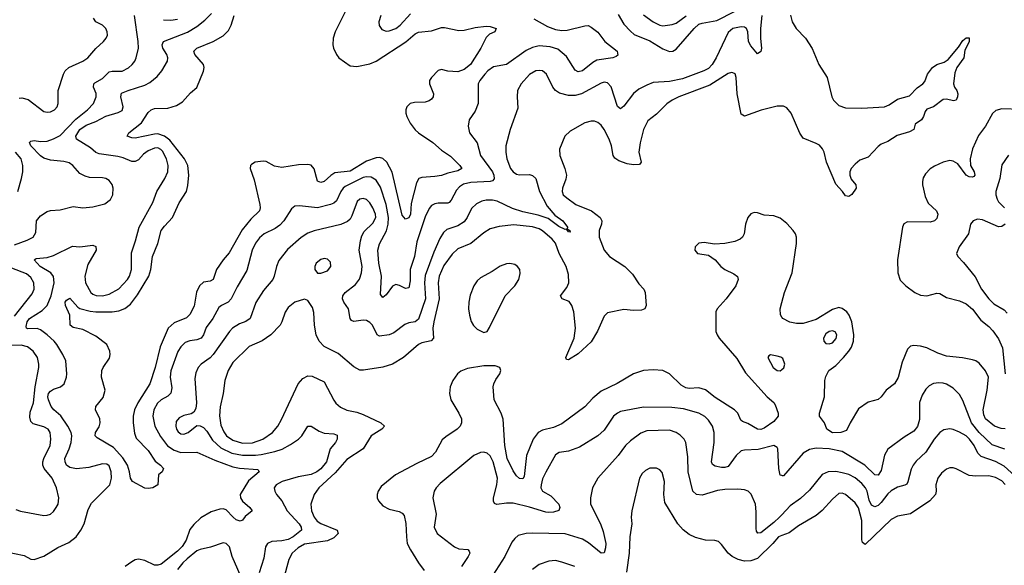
# Model space of a CAD drawing. Header units: inches. Extents: x 1649636 to 1815363, y 506543 to 641975.
# Tile 372 of 656: x 1715322 to 1721365, y 621615 to 624964. Entities that reach past the tile are written whole.
import ezdxf

# ---------------------------------------------------------------- set-up
doc = ezdxf.new("R2010")
doc.units = ezdxf.units.IN
doc.header["$MEASUREMENT"] = 0
doc.layers.add('B7612', color=7, linetype='Continuous')
doc.layers.add('B7622', color=7, linetype='Continuous')

msp = doc.modelspace()

# ---------------------------------------------------------------- linework, layer by layer
at = {"layer": 'B7612', "color": 5}
for points, elevation in [([(1717335.7, 625044.3), (1717258.6, 624890), (1717245.2, 624850), (1717242.9, 624810), (1717248.2, 624790), (1717265.8, 624750), (1717280.9, 624730), (1717350, 624680.7), (1717390, 624677.5), (1717470, 624693.7), (1717510, 624710.1), (1717690.8, 624829.2), (1717750, 624877.6), (1717770, 624887.9), (1717850, 624895.9), (1717910, 624915.2), (1717930, 624916.9), (1718017.8, 624897.8), (1718050, 624900.2), (1718116.7, 624916.7), (1718183.9, 624923.9), (1718210, 624921.3), (1718246, 624910), (1718238, 624890), (1718204.8, 624875.2), (1718185.1, 624854.9), (1718152.1, 624790), (1718089.1, 624690), (1718050, 624658.8), (1718010, 624644.7), (1717950, 624648), (1717910, 624657.6), (1717890, 624652), (1717848.4, 624610), (1717837.6, 624590), (1717837.6, 624570), (1717862, 624510), (1717859.5, 624490), (1717850, 624477), (1717834.1, 624465.9), (1717810, 624457.7), (1717744.1, 624455.9), (1717719.1, 624450), (1717698.7, 624430), (1717691.8, 624410), (1717691.7, 624390), (1717698.5, 624370), (1717718.5, 624330), (1717750, 624287.2), (1717769.4, 624269.4), (1717857.7, 624210), (1717910, 624163.9), (1717966, 624126), (1718023.6, 624070), (1718036.1, 624050), (1718010, 624036), (1717950, 624023.1), (1717910, 624008.4), (1717870, 624001), (1717790, 623996.3), (1717771.6, 623988.4), (1717757.5, 623962.5), (1717724.2, 623835.8), (1717719.5, 623770), (1717710, 623747.8), (1717690, 623739.7), (1717670, 623763.7), (1717608, 624028), (1717574.7, 624090), (1717550, 624113), (1717530, 624118.4), (1717510, 624116.3), (1717450, 624095.3), (1717350, 624035.3), (1717256.7, 624023.3), (1717231.8, 624008.2), (1717190, 623970.8), (1717170, 623964.8), (1717150, 623973.3), (1717129.3, 624049.3), (1717110, 624070.5), (1717090, 624074.5), (1717032.3, 624072.3), (1716930, 624057), (1716886.1, 624066.1), (1716833.8, 624093.8), (1716816.3, 624096.3), (1716767.7, 624090), (1716743.8, 624076.2), (1716738, 624070), (1716735.6, 624050), (1716760.2, 623980.2), (1716796.3, 623830), (1716798.5, 623810), (1716792.9, 623790), (1716740.3, 623739.7), (1716686.6, 623673.4), (1716607.1, 623532.9), (1716570, 623489.8), (1716530.1, 623429.9), (1716510, 623369.7), (1716490, 623358.6), (1716450, 623352.5), (1716424.8, 623330), (1716407.5, 623292.5), (1716393.2, 623206.8), (1716365.4, 623154.6), (1716345.7, 623134.3), (1716270, 623104.4), (1716233.1, 623070), (1716183.9, 622956.1), (1716153.3, 622830), (1716119.8, 622730), (1716047.2, 622612.8), (1716026.3, 622570), (1716018.9, 622530), (1716019.2, 622490), (1716025.8, 622425.8), (1716036, 622396), (1716110, 622320.2), (1716153.9, 622253.9), (1716186.4, 622230), (1716203.8, 622210), (1716196.3, 622190), (1716173.4, 622170), (1716170.3, 622110), (1716138.8, 622090), (1716110, 622086.2), (1716090, 622088.9), (1716014.7, 622130), (1716001.4, 622150), (1715996.5, 622190), (1715984.3, 622230), (1715955.3, 622275.3), (1715897.6, 622337.6), (1715798, 622398), (1715786, 622410), (1715787.1, 622430), (1715810, 622464.4), (1715816.5, 622490), (1715813.8, 622513.8), (1715786.6, 622570), (1715789.7, 622590), (1715834.8, 622645.2), (1715846.2, 622690), (1715824.4, 622770), (1715826, 622810), (1715833.3, 622830), (1715873.9, 622886.1), (1715877.7, 622910), (1715874, 622930), (1715855.8, 622970), (1715790, 623022.4), (1715710, 623061.7), (1715650, 623075.6), (1715632, 623090), (1715629.8, 623150), (1715603.5, 623210), (1715601.6, 623230), (1715610, 623242), (1715630, 623254.4), (1715679.2, 623199.2), (1715691.3, 623191.3), (1715754.3, 623174.3), (1715790, 623171), (1715889.4, 623170.6), (1715930, 623176.2), (1715968.1, 623191.9), (1716001.3, 623218.7), (1716045, 623275), (1716113.7, 623390), (1716126.7, 623430), (1716136.7, 623510), (1716169.9, 623590), (1716190.9, 623670), (1716210, 623697.6), (1716260.5, 623750), (1716300.1, 623839.9), (1716345, 623910), (1716354.1, 623945.9), (1716360.4, 624010), (1716353.6, 624070), (1716333.8, 624110), (1716243.9, 624223.9), (1716210, 624249.5), (1716170, 624262.6), (1716150, 624262.3), (1716030, 624237.3), (1716010, 624238.7), (1715982, 624250), (1715991.5, 624270), (1716069.2, 624330.8), (1716110, 624394.3), (1716128.2, 624411.8), (1716150, 624419), (1716230, 624420.2), (1716283.5, 624436.5), (1716320.3, 624459.7), (1716370, 624515.8), (1716410, 624548.2), (1716450, 624647.3), (1716453.5, 624670), (1716449.8, 624690), (1716396.1, 624750), (1716390.9, 624770), (1716409.7, 624790), (1716509.6, 624830), (1716570, 624864.7), (1716602.7, 624897.3), (1716620.7, 624930), (1716638.1, 624990)], 620), ([(1718995.6, 624995.6), (1719030, 624935.9), (1719070, 624892.8), (1719094, 624874), (1719190, 624834.6), (1719270, 624785.2), (1719310, 624768.6), (1719330, 624771), (1719350, 624782.2), (1719460.9, 624910), (1719490, 624935.7), (1719510, 624943.4), (1719600.8, 624959.2), (1719812.7, 625067.3)], 660), ([(1715230, 621699.1), (1715350, 621674.6), (1715390, 621652.2), (1715410, 621650.3), (1715470, 621672.4), (1715555.5, 621724.5), (1715624.1, 621755.9), (1715668.3, 621790), (1715697.8, 621830), (1715717.3, 621870), (1715741.9, 621958.1), (1715763.2, 621996.8), (1715874.6, 622110), (1715885.7, 622150), (1715884.2, 622190), (1715870, 622226.6), (1715855.8, 622235.8), (1715830, 622238.1), (1715745.2, 622214.8), (1715670, 622208), (1715630, 622215.9), (1715609.9, 622229.9), (1715599.9, 622250), (1715599.2, 622270), (1715625.6, 622330), (1715637.4, 622370), (1715641.3, 622410), (1715637.8, 622430), (1715617.7, 622470), (1715573.5, 622533.5), (1715530.8, 622570), (1715514.6, 622590), (1715497.9, 622630), (1715494.5, 622650), (1715498.8, 622670), (1715510, 622684.4), (1715530, 622696.8), (1715571.8, 622710), (1715595.1, 622730), (1715609.8, 622770), (1715611.7, 622790), (1715604.2, 622870), (1715585.8, 622910), (1715549.1, 622970), (1715534.1, 622990), (1715490.6, 623030), (1715450, 623060.4), (1715430, 623069.4), (1715370, 623067.2), (1715364.4, 623070), (1715361.4, 623081.4), (1715367.4, 623110), (1715382.5, 623130), (1715460.2, 623179.8), (1715489.6, 623210.4), (1715514.1, 623270), (1715533.1, 623350), (1715528.4, 623388.4), (1715513.2, 623410), (1715446.5, 623450), (1715409.6, 623490), (1715422.5, 623497.5), (1715490, 623504.8), (1715530, 623517.6), (1715646.3, 623573.7), (1715690, 623570.2), (1715770, 623580.5), (1715790, 623571), (1715790.4, 623550), (1715739.3, 623460.7), (1715721.2, 623390), (1715725.1, 623350), (1715758.5, 623290), (1715770, 623279.1), (1715791, 623271), (1715830, 623270.2), (1715870, 623279.4), (1715930, 623313.2), (1715982.8, 623370), (1715995.2, 623390), (1716008.6, 623430), (1716007.5, 623532.5), (1716033.1, 623606.9), (1716054.8, 623690), (1716138.3, 623841.7), (1716164.1, 623910), (1716213.6, 623990), (1716230.5, 624029.5), (1716233.2, 624070), (1716222.1, 624110), (1716197.4, 624157.4), (1716188.2, 624168.2), (1716170, 624176.6), (1716150, 624176), (1716110, 624159.9), (1716082, 624138), (1716050, 624103.8), (1716030, 624092.8), (1716010, 624092.8), (1715956.7, 624116.7), (1715925, 624125), (1715810, 624141.2), (1715790, 624149), (1715757.2, 624177.2), (1715669.9, 624229.9), (1715666.1, 624250), (1715690.5, 624290), (1715730, 624317.7), (1715790, 624339), (1715850, 624371.8), (1715925.8, 624394.2), (1715950, 624407.2), (1715956.1, 624430), (1715942, 624490), (1715947.3, 624512.7), (1715987, 624530), (1716090, 624563.2), (1716121.4, 624578.6), (1716165, 624615), (1716193.6, 624650), (1716228.5, 624710), (1716230.8, 624729.2), (1716224.6, 624750), (1716201.1, 624790), (1716196.5, 624810), (1716203.9, 624830), (1716352.6, 624887.4), (1716410, 624921.9), (1716458.6, 624961.4), (1716498.3, 625001.7)], 640), ([(1715290, 623583), (1715367.8, 623610), (1715403.6, 623630), (1715421.7, 623658.3), (1715425.7, 623730), (1715450, 623760.3), (1715490, 623787.8), (1715510, 623793.6), (1715570, 623797.2), (1715650, 623817.2), (1715710.2, 623810.2), (1715770, 623815.9), (1715845.3, 623834.7), (1715878.9, 623861.1), (1715892.8, 623890), (1715895.1, 623930), (1715890, 623952), (1715870, 623977.4), (1715850, 623989.7), (1715830, 623994.2), (1715750, 623996.2), (1715723.1, 624003.1), (1715690, 624019.7), (1715648.2, 624068.2), (1715624.8, 624084.8), (1715593.1, 624093.1), (1715510, 624102.9), (1715470, 624114.6), (1715449, 624129), (1715389.8, 624190), (1715382.3, 624210), (1715390, 624218.9), (1715410, 624223.2), (1715450, 624217.2), (1715490, 624219.4), (1715530, 624232.3), (1715570, 624254.2), (1715666.8, 624353.2), (1715738.6, 624410), (1715775, 624450), (1715791.3, 624490), (1715791.1, 624511.1), (1715775.3, 624550), (1715777.3, 624570), (1715783.6, 624576.4), (1715830, 624603.5), (1715870, 624643.2), (1715890, 624647.6), (1715950, 624647.8), (1715990, 624668), (1716012.8, 624690), (1716028.7, 624710), (1716037.4, 624730), (1716050.7, 624790), (1716049.8, 624830), (1716025.6, 624990)], 660), ([(1715318.2, 624481.8), (1715335.1, 624484.9), (1715373.5, 624473.5), (1715470, 624401.3), (1715490, 624396.4), (1715510, 624398.4), (1715536, 624410), (1715551.8, 624430), (1715557.6, 624450), (1715556.9, 624530), (1715589.8, 624630), (1715600.4, 624650), (1715623.6, 624670), (1715709.5, 624710), (1715740.5, 624730), (1715790, 624787.4), (1715836.9, 624830), (1715853, 624850), (1715860.5, 624870), (1715858.9, 624890), (1715850.8, 624910.8), (1715830, 624929.6), (1715790, 624951.8), (1715774.2, 624974.2)], 680), ([(1719877.5, 624990), (1719868.8, 624910), (1719868.2, 624848.2), (1719874.8, 624790), (1719870.8, 624769.2), (1719850, 624755.3), (1719810, 624802.7), (1719795.6, 624830), (1719791.5, 624890), (1719782.9, 624910), (1719770, 624918.3), (1719750, 624919.8), (1719699.3, 624910), (1719670, 624884.7), (1719597, 624730), (1719572.7, 624690), (1719550, 624665.2), (1719521.7, 624650), (1719390, 624601.8), (1719310, 624584.8), (1719210, 624577.8), (1719170, 624563.1), (1719122.3, 624537.7), (1719088.4, 624511.6), (1719030, 624433), (1719010, 624416.2), (1718990, 624432.3), (1718951.1, 624551.1), (1718930, 624577.2), (1718910, 624579.8), (1718890, 624573.8), (1718770, 624509.8), (1718730, 624498.9), (1718690, 624498.8), (1718633.9, 624513.9), (1718609.8, 624529.8), (1718594.7, 624550), (1718555.1, 624630), (1718530, 624649.6), (1718510, 624653), (1718490, 624649.6), (1718450, 624627.6), (1718398.7, 624570), (1718378, 624530), (1718374.6, 624490), (1718378.5, 624421.4), (1718331.4, 624290), (1718305.4, 624190), (1718304.7, 624150), (1718311, 624110), (1718334, 624050), (1718350, 624030.2), (1718370, 624016.3), (1718390, 624011.7), (1718450, 624014.5), (1718470, 624008.1), (1718490, 623990.3), (1718512.5, 623910), (1718560, 623820), (1718605.3, 623765.3), (1718655.2, 623730), (1718683, 623690), (1718681.4, 623681.4), (1718698.8, 623670), (1718699.8, 623660.2), (1718690, 623661.2), (1718678.6, 623678.6), (1718670, 623677), (1718630, 623694.8), (1718564.3, 623744.3), (1718504.9, 623764.9), (1718410, 623785.6), (1718345.8, 623805.9), (1718253, 623850), (1718224.4, 623855.6), (1718184.4, 623855.6), (1718158.4, 623850), (1718125.7, 623834.3), (1718094.5, 623805.5), (1718067.8, 623750), (1718050, 623724.1), (1718010, 623699.5), (1717943.8, 623676.2), (1717922.9, 623657.1), (1717899.4, 623620.6), (1717862.8, 623537.2), (1717810, 623394.7), (1717806.1, 623350), (1717812.7, 623250), (1717770, 623126.6), (1717750, 623110.6), (1717710, 623103.1), (1717686.3, 623093.7), (1717617.7, 623042.3), (1717590, 623028.9), (1717530, 623022.4), (1717515.6, 623030), (1717487.1, 623090), (1717470, 623106.3), (1717450, 623117), (1717430, 623119.8), (1717372.3, 623112.2), (1717358.8, 623118.8), (1717349.8, 623130), (1717340.4, 623190), (1717311.1, 623230), (1717302, 623250), (1717304.2, 623270), (1717319.1, 623290), (1717382.1, 623337.9), (1717408.2, 623371.8), (1717419.9, 623410), (1717424.7, 623450), (1717404.6, 623550), (1717412.8, 623607.2), (1717422.2, 623637.8), (1717436.9, 623663.1), (1717490, 623714.9), (1717507, 623750), (1717505.5, 623770), (1717490, 623808.6), (1717470, 623840.3), (1717450, 623861.2), (1717430, 623867.3), (1717410, 623862.3), (1717392.4, 623847.6), (1717360.3, 623759.7), (1717350, 623740.5), (1717334.2, 623725.8), (1717292.7, 623707.3), (1717130, 623667.6), (1717090, 623653), (1717050, 623627.1), (1716966, 623553.9), (1716912.9, 623487.1), (1716897.2, 623450), (1716884.2, 623390), (1716875.5, 623370), (1716819, 623301), (1716771.8, 623228.2), (1716735.5, 623130), (1716710, 623111.6), (1716670, 623098.2), (1716628.7, 623071.3), (1716609.4, 623050), (1716510, 622908.8), (1716490, 622888), (1716436.5, 622850), (1716418, 622830), (1716402.7, 622797.3), (1716397.4, 622762.6), (1716407.6, 622612.4), (1716402, 622578), (1716390, 622556.2), (1716374.8, 622545.2), (1716330, 622534.8), (1716300.2, 622519.8), (1716282.9, 622497.1), (1716279.1, 622470), (1716283.6, 622450), (1716294.2, 622434.2), (1716310, 622422.6), (1716330, 622420.8), (1716354.8, 622430), (1716410, 622472.4), (1716430, 622472), (1716450, 622461.5), (1716470, 622438.5), (1716504.2, 622384.2), (1716556.3, 622336.3), (1716623.7, 622303.7), (1716690, 622291.2), (1716768.9, 622291.1), (1716804.4, 622295.6), (1716887, 622313), (1716931.8, 622328.2), (1716983.8, 622356.2), (1717032, 622390), (1717052.8, 622410), (1717090, 622468.5), (1717110, 622468.9), (1717159.4, 622439.4), (1717190, 622427.2), (1717250, 622422.4), (1717270, 622414), (1717270.3, 622390), (1717259.5, 622370), (1717226.5, 622330), (1717203.9, 622250), (1717170, 622208.2), (1717146.4, 622190), (1717110, 622173.5), (1717030, 622158.4), (1716933, 622130), (1716895.8, 622110), (1716884.6, 622090), (1716887, 622070), (1716898.9, 622050), (1716930.8, 622010.7), (1716963.2, 621950), (1717036.6, 621870), (1717049.2, 621850), (1717051.3, 621830), (1717000.6, 621790), (1716970, 621774), (1716930, 621764.6), (1716870, 621762.2), (1716843.1, 621750), (1716831, 621729), (1716820.5, 621659.5), (1716790.7, 621569.3)], 660), ([(1717537.6, 624990), (1717527, 624950), (1717528.9, 624928.9), (1717544.9, 624904.9), (1717570, 624894), (1717590, 624894.9), (1717630, 624910.3), (1717657.4, 624930), (1717719.8, 625000.2)], 640), ([(1719150, 624992.9), (1719210.2, 624950), (1719250, 624930.7), (1719270, 624927.1), (1719325.7, 624934.3), (1719350, 624943.2), (1719412.1, 624987.9)], 680), ([(1718476.3, 624970), (1718561.8, 624921.8), (1718610, 624904.5), (1718650, 624897.5), (1718681.2, 624898.8), (1718790, 624926.7), (1718810, 624927.7), (1718830, 624919.1), (1718870, 624888), (1718914, 624830), (1718988, 624770), (1718993.1, 624746.9), (1718982.4, 624737.6), (1718962, 624730), (1718864.7, 624715.3), (1718838.9, 624701.1), (1718776.9, 624650), (1718750, 624644.5), (1718730, 624654.5), (1718677.3, 624737.3), (1718624.1, 624784.1), (1718577.4, 624797.4), (1718510, 624803.6), (1718470, 624792.7), (1718430, 624774.6), (1718310, 624689.3), (1718230, 624673.8), (1718195.2, 624650), (1718175.9, 624630), (1718145.2, 624590), (1718136.5, 624570), (1718134.9, 624450), (1718116.4, 624403.6), (1718081.3, 624350), (1718074, 624310), (1718083.1, 624270), (1718128.6, 624208.6), (1718149.4, 624130), (1718223.2, 624030), (1718230.9, 624010), (1718233, 623987), (1718224.6, 623975.4), (1718209.2, 623970.8), (1718090, 623965.5), (1718045.1, 623954.9), (1718021.1, 623938.9), (1718001.7, 623918.3), (1717970, 623855.8), (1717957.4, 623842.6), (1717950, 623837.4), (1717890, 623838.5), (1717870, 623834.6), (1717850, 623823.9), (1717834.2, 623805.8), (1717810, 623753.3), (1717760.2, 623599.8), (1717745.3, 623510), (1717718.9, 623430), (1717717.7, 623362.3), (1717710, 623318), (1717690, 623314), (1717653.4, 623333.4), (1717630, 623338), (1717610, 623328.7), (1717570, 623275.1), (1717550, 623258.4), (1717537.1, 623277.1), (1717543, 623390), (1717525.9, 623470), (1717519.9, 623550), (1717530, 623589.1), (1717572.2, 623667.8), (1717582.5, 623710), (1717585.2, 623750), (1717570.5, 623830.5), (1717535.6, 623935.6), (1717510, 623979), (1717478.2, 623998.2), (1717450, 624000.4), (1717430, 623995.3), (1717319.5, 623940.5), (1717306.2, 623930), (1717293, 623910), (1717266.9, 623853.1), (1717250, 623838.8), (1717230, 623830.5), (1717150, 623809.8), (1717038.3, 623821.7), (1717010, 623819.7), (1716990, 623802.4), (1716942.9, 623730), (1716917.8, 623702.2), (1716890, 623681.5), (1716822.6, 623650), (1716793.9, 623626.1), (1716770, 623592.6), (1716747.8, 623550), (1716716, 623424), (1716656.5, 623323.5), (1716619.7, 623250), (1716600.3, 623230), (1716559.5, 623210), (1716543.1, 623196.9), (1716506.8, 623130), (1716466.1, 623073.9), (1716450.1, 623029.9), (1716435.6, 623010), (1716410, 622998.4), (1716366.3, 622993.7), (1716337, 622983), (1716310, 622956.4), (1716291.7, 622928.3), (1716248.8, 622808.8), (1716245.6, 622770), (1716256.2, 622703.8), (1716250, 622672), (1716230, 622652.8), (1716190, 622630.7), (1716167.7, 622610), (1716145.9, 622570), (1716139.4, 622530), (1716152.2, 622470), (1716185.8, 622405.8), (1716229.3, 622349.3), (1716270, 622321.9), (1716311.7, 622308.3), (1716410, 622309.5), (1716520.2, 622260.2), (1716630, 622219.6), (1716670, 622211.9), (1716783.4, 622203.4), (1716791.4, 622190), (1716725.3, 622134.7), (1716674, 622050), (1716676.3, 622030), (1716689.6, 622009.6), (1716734.9, 621970), (1716748, 621950), (1716705.3, 621914.7), (1716690, 621892.3), (1716674, 621886), (1716650, 621895.1), (1716631.1, 621910), (1716590, 621956.1), (1716570, 621961.9), (1716550, 621959.9), (1716497.4, 621942.6), (1716434.1, 621905.9), (1716390, 621865.1), (1716365.5, 621834.5), (1716342.5, 621770), (1716319.2, 621730), (1716290, 621701.5), (1716190, 621622.4), (1716170, 621615.6), (1716150, 621616.4), (1716090, 621645.3), (1716050, 621653.6), (1716030, 621648.9), (1716010, 621637.3), (1715970, 621607.1)], 640), ([(1716204.2, 624964.2), (1716250, 624960.6), (1716290, 624967.2)], 660), ([(1720000, 624433.2), (1719970, 624434), (1719871.7, 624408.3), (1719770, 624371.3), (1719750, 624383.7), (1719725.7, 624510), (1719719, 624610), (1719712.2, 624632.2), (1719698.5, 624638.5), (1719690, 624640.3), (1719670, 624632.9), (1719557.7, 624562.3), (1719367, 624490), (1719327.2, 624470), (1719292.6, 624447.4), (1719230, 624383.5), (1719177.5, 624342.5), (1719150.1, 624289.9), (1719129.3, 624209.3), (1719121.8, 624150), (1719136.5, 624090), (1719125.3, 624074.7), (1719090, 624072.8), (1719050, 624080.2), (1718998.3, 624098.3), (1718974.4, 624114.4), (1718963.9, 624130), (1718954.4, 624190), (1718940.3, 624230), (1718909.8, 624290), (1718890, 624317.2), (1718870, 624333.1), (1718850, 624340.3), (1718830, 624340.8), (1718791.1, 624331.1), (1718699.4, 624280.6), (1718667.6, 624250), (1718634.9, 624170), (1718637.6, 624130), (1718668.4, 624050), (1718677.5, 624010), (1718674.6, 623985.4), (1718653.4, 623930), (1718651.3, 623910), (1718657.7, 623890), (1718678.9, 623870), (1718736, 623830), (1718830.8, 623790.8), (1718885.3, 623750), (1718893.8, 623730), (1718892.2, 623710), (1718878.8, 623670), (1718878.2, 623630), (1718909.1, 623550), (1718942, 623510), (1719036.5, 623450), (1719082.7, 623402.7), (1719122.4, 623342.4), (1719151.6, 623310), (1719160.6, 623290), (1719167.2, 623210), (1719159.3, 623190), (1719138.8, 623181.2), (1719090, 623178.7), (1719030, 623184.5), (1718930, 623164.7), (1718910, 623144.2), (1718868.3, 623051.7), (1718830, 622987), (1718750, 622912.5), (1718690, 622876.9), (1718678, 622878), (1718674, 622890), (1718724.5, 623010), (1718733.4, 623070), (1718722.7, 623170), (1718710.5, 623210.5), (1718693.7, 623233.7), (1718651.8, 623251.8), (1718641.5, 623270), (1718679, 623321), (1718691.6, 623350), (1718690, 623399.3), (1718674.9, 623450), (1718633.8, 623530), (1718610, 623591.6), (1718590, 623616.1), (1718530, 623668.9), (1718510, 623680.8), (1718470, 623693.4), (1718355.3, 623704.7), (1718264.7, 623695.3), (1718210, 623681), (1718170, 623656.2), (1718090, 623590.6), (1718010, 623558.2), (1717975.6, 623524.4), (1717925.4, 623454.6), (1717895.7, 623390), (1717891, 623350), (1717895.9, 623250), (1717862.8, 623110), (1717858.1, 623070), (1717861.7, 623010), (1717846.8, 622993.2), (1717790, 622981.1), (1717770, 622970.6), (1717676.9, 622890), (1717610, 622850.6), (1717550, 622831.5), (1717432.2, 622812.2), (1717410, 622813.5), (1717372.7, 622832.7), (1717276.1, 622916.1), (1717190, 622958.3), (1717159.8, 622990), (1717140.9, 623030), (1717131.8, 623090), (1717127.3, 623167.2), (1717118, 623198), (1717090, 623240.9), (1717070, 623249.5), (1717010, 623229.6), (1716970, 623198.4), (1716950.2, 623169.8), (1716931.5, 623110), (1716920.8, 623090), (1716863.9, 623030), (1716810, 622992.7), (1716730, 622958.8), (1716630, 622860.9), (1716600.5, 622810), (1716580.6, 622750), (1716570.9, 622670), (1716552.1, 622587.9), (1716548.3, 622531.7), (1716556.2, 622476.2), (1716573.7, 622433.7), (1716591.3, 622410), (1716630, 622383.3), (1716690, 622365.5), (1716750, 622367.2), (1716814.2, 622390), (1716873.5, 622430), (1716906.6, 622470), (1716929, 622510), (1717031.9, 622728.1), (1717059.1, 622760.9), (1717090, 622778.3), (1717116.9, 622776.9), (1717190, 622742), (1717250, 622628.4), (1717263.1, 622610), (1717290, 622586.7), (1717330, 622567.1), (1717390, 622555.2), (1717430, 622541.5), (1717537.6, 622490), (1717561.3, 622470), (1717544.9, 622450), (1717479.7, 622410), (1717429.7, 622330.3), (1717330, 622264.1), (1717257.5, 622182.5), (1717157.1, 622090), (1717129.3, 622050), (1717109.4, 621990), (1717113.3, 621950), (1717128.4, 621910), (1717147.2, 621887.2), (1717170, 621872.1), (1717270.2, 621830), (1717276.2, 621810), (1717250, 621784.9), (1717210, 621765.1), (1717070, 621745), (1717030, 621723.2), (1716994.3, 621690), (1716974.5, 621650), (1716940.5, 621530)], 680), ([(1715309.8, 623910), (1715333.5, 623990), (1715340.4, 624030), (1715340.8, 624070), (1715330.7, 624110), (1715295.8, 624150)], 680), ([(1720000, 623737.7), (1719990, 623745.6), (1719950, 623760.5), (1719890, 623764.7), (1719850, 623779.5), (1719830, 623780.9), (1719810, 623772.7), (1719790.3, 623749.7), (1719775.8, 623710), (1719767.4, 623650), (1719758.7, 623630), (1719743.2, 623616.8), (1719710, 623602.7), (1719650, 623591.1), (1719586, 623586), (1719523.5, 623596.5), (1719490, 623593.2), (1719466.8, 623570), (1719466, 623550), (1719482, 623530), (1719550, 623518.8), (1719590, 623490.6), (1719626, 623450), (1719650, 623430.4), (1719704.8, 623404.8), (1719726.9, 623386.9), (1719732.4, 623370), (1719716.5, 623330), (1719657.3, 623250), (1719601.7, 623190), (1719595.2, 623170), (1719594.9, 623050), (1719601.5, 623030), (1719615.6, 623010), (1719724, 622884), (1719776.2, 622796.2), (1719908.4, 622648.4), (1719950, 622615.5), (1719959.3, 622599.3), (1719977, 622550), (1719976.6, 622530), (1719950, 622498), (1719890, 622458), (1719870, 622449.8), (1719850, 622451.1), (1719790, 622486), (1719757.5, 622497.5), (1719747, 622507), (1719729.7, 622550), (1719709.9, 622569.9), (1719590, 622646), (1719530, 622692.2), (1719490, 622705), (1719430, 622699.5), (1719410, 622704.3), (1719381.9, 622721.9), (1719310, 622789.8), (1719270, 622810.7), (1719210, 622815.8), (1719150, 622811.3), (1719090, 622791), (1718988.7, 622731.3), (1718890, 622684.8), (1718838.7, 622641.3), (1718790, 622587.2), (1718650, 622484.2), (1718597.9, 622462.1), (1718530, 622443.9), (1718503, 622430), (1718474, 622390), (1718432.4, 622290), (1718419, 622161), (1718410, 622146.6), (1718390, 622147.6), (1718370, 622164.7), (1718350, 622194.5), (1718313.7, 622270), (1718299.2, 622350), (1718290, 622512), (1718276.2, 622550), (1718232.9, 622630), (1718228.4, 622710), (1718231.2, 622728.8), (1718244, 622756), (1718269.2, 622790), (1718275.3, 622810), (1718268.9, 622828.9), (1718240.2, 622840.2), (1718170, 622838.9), (1718070, 622822.5), (1718030, 622807.7), (1718008.1, 622790), (1717980.2, 622750), (1717964.5, 622710), (1717958.9, 622670), (1717968.4, 622630), (1718017.7, 622550), (1718033.3, 622513.3), (1718032.7, 622490), (1718024.2, 622470), (1718006.4, 622450), (1717936.2, 622403.8), (1717915.6, 622384.4), (1717874.7, 622310), (1717850, 622282.4), (1717760, 622240), (1717628.9, 622170), (1717541, 622099), (1717521.5, 622070), (1717515.2, 622050), (1717516.1, 622030), (1717524.7, 622010), (1717550, 621981.2), (1717590, 621959.3), (1717650, 621946), (1717670, 621934.3), (1717680.6, 621920.6), (1717692.4, 621872.4), (1717694.8, 621790), (1717700.9, 621750), (1717720.2, 621710), (1717770, 621631.3), (1717804, 621584)], 720), ([(1715290, 623143.5), (1715398.8, 623281.2), (1715410.6, 623310), (1715409.1, 623350), (1715390, 623382.5), (1715363.6, 623403.6), (1715210, 623462.6)], 660), ([(1720000, 623138.2), (1719991.6, 623151.6), (1719989.8, 623190), (1720000, 623228.5)], 720), ([(1715298.5, 621958.5), (1715326.8, 621946.8), (1715470, 621922), (1715490, 621922.3), (1715510.8, 621929.2), (1715530, 621946), (1715546.3, 621970), (1715556.9, 621990), (1715561.3, 622030), (1715547.1, 622090), (1715520.3, 622150), (1715473, 622210), (1715464.8, 622230), (1715463.7, 622250), (1715469, 622270), (1715508.2, 622350), (1715513, 622390), (1715508.7, 622430), (1715495.6, 622450), (1715470, 622466), (1715404.1, 622484.1), (1715390, 622498.9), (1715384, 622524), (1715385.5, 622554.5), (1715407, 622613), (1715417.4, 622710), (1715439.1, 622830), (1715440.2, 622850), (1715430.6, 622890), (1715404.5, 622930), (1715370, 622956.8), (1715330, 622965.6), (1715250, 622963.9)], 660), ([(1720000, 622888.4), (1719993.4, 622893.4), (1719970, 622899.7), (1719930, 622906.6), (1719918.8, 622901.2), (1719913.4, 622890), (1719945.4, 622830), (1719970, 622810.2), (1719990, 622809.3), (1720000, 622817.8)], 740), ([(1720000, 622165.6), (1719990, 622169), (1719981.4, 622210), (1719974.3, 622330), (1719970, 622339.3), (1719950, 622349.6), (1719854.4, 622325.6), (1719770, 622322.4), (1719750, 622317), (1719718.4, 622290), (1719670, 622222.5), (1719650, 622215.2), (1719630, 622214.9), (1719590, 622222.9), (1719573.3, 622233.3), (1719567.3, 622250), (1719584.7, 622370), (1719583.4, 622430), (1719573, 622470), (1719550, 622506), (1719527.8, 622527.8), (1719489.8, 622549.8), (1719396.4, 622576.4), (1719324.4, 622584.4), (1719150, 622585.8), (1719010, 622559.4), (1718990, 622549.8), (1718965.8, 622530), (1718910, 622445.4), (1718870, 622409.8), (1718758.6, 622341.4), (1718690, 622316.8), (1718632.4, 622307.6), (1718610, 622293), (1718550, 622187.6), (1718530, 622145.6), (1718521.4, 622110), (1718520.8, 622090), (1718530.1, 622070.1), (1718581.4, 622041.4), (1718631.7, 621990), (1718637.2, 621970), (1718630, 621952), (1718598.4, 621941.6), (1718570, 621938.4), (1718550, 621941.4), (1718450, 621972.4), (1718350, 621996.1), (1718310, 621997), (1718250, 621987.8), (1718235.3, 621995.3), (1718229.7, 622009.7), (1718229.8, 622029.8), (1718251.2, 622110), (1718253.9, 622150), (1718228.1, 622250), (1718210, 622288), (1718190, 622304.4), (1718170, 622309.7), (1718150, 622308.5), (1718110, 622289.7), (1717901.9, 622118.1), (1717876.9, 622090), (1717866.5, 622070), (1717858, 622030), (1717878.8, 621930), (1717866.5, 621850), (1717883.7, 621810), (1717990, 621728.4), (1718017.2, 621717.2), (1718072, 621712), (1718081.4, 621701.4), (1718084.9, 621690), (1718075.3, 621670), (1718032.6, 621607.4)], 740), ([(1720000, 621925.3), (1719986.1, 621910), (1719950, 621878), (1719870, 621815.1), (1719851.6, 621811.6), (1719844, 621824), (1719841.7, 621841.7), (1719842.5, 621942.5), (1719836.8, 621990), (1719811.5, 622051.5), (1719792, 622070), (1719770, 622077.6), (1719730, 622082.5), (1719650, 622080.2), (1719605.4, 622074.6), (1719510, 622044.8), (1719475.1, 622050), (1719453.6, 622070), (1719425, 622190), (1719421.8, 622281.8), (1719409.8, 622369.8), (1719400.4, 622390), (1719375, 622415), (1719350, 622430.7), (1719310, 622444.2), (1719170, 622441.6), (1719134.2, 622425.8), (1719070, 622379.8), (1719039.1, 622350), (1718995.5, 622290), (1718870.3, 622150), (1718838, 622090), (1718824.6, 622030), (1718824.9, 621990), (1718885.8, 621870), (1718903.1, 621823.1), (1718918.5, 621750), (1718917.6, 621722.4), (1718910, 621692.3), (1718890, 621689.8), (1718813.3, 621753.3), (1718775.4, 621775.4), (1718670, 621808.2), (1718470, 621813.3), (1718430.2, 621809.8), (1718382, 621798), (1718359.7, 621780.3), (1718342, 621758), (1718299.7, 621670), (1718225.3, 621554.7)], 760), ([(1720000, 621797.8), (1719979.7, 621790), (1719945.1, 621750), (1719850, 621657.6), (1719810, 621643.2), (1719770, 621641.6), (1719730.4, 621650.4), (1719693.7, 621670), (1719669.7, 621690), (1719630, 621742), (1719610, 621760.9), (1719587.7, 621767.7), (1719530.3, 621769.7), (1719470, 621786.6), (1719430, 621804.5), (1719393.7, 621833.7), (1719361.7, 621870), (1719281.5, 622001.5), (1719274.5, 622050), (1719279.8, 622130), (1719264.2, 622184.2), (1719250, 622201.6), (1719230, 622211.6), (1719190, 622211.6), (1719162.2, 622197.8), (1719142.2, 622177.8), (1719124.9, 622150), (1719078.7, 621950), (1719074.9, 621910), (1719079.1, 621870), (1719067.1, 621790), (1719062.7, 621690), (1719046.9, 621573.1)], 780), ([(1716694.6, 621510), (1716626.5, 621670), (1716610, 621729.4), (1716590, 621749.7), (1716570, 621752.3), (1716493.6, 621726.4), (1716430, 621713.1), (1716410, 621703.2), (1716350, 621655.6), (1716322.1, 621630), (1716291.2, 621590)], 660), ([(1718728, 621608), (1718650, 621635), (1718610, 621644), (1718570, 621640.8), (1718510, 621619.3), (1718470.1, 621589.9)], 780)]:
    msp.add_lwpolyline(points, dxfattribs=dict(at, elevation=elevation))
for points, elevation in [([(1717190, 623497.7), (1717170, 623492.4), (1717141.3, 623470), (1717132.2, 623450), (1717132.7, 623430), (1717148.9, 623408.9), (1717170, 623407.6), (1717210, 623423.2), (1717232.3, 623450), (1717230, 623475.1), (1717210, 623494)], 680), ([(1718330, 623467.7), (1718310, 623466), (1718270, 623451.1), (1718221.5, 623418.5), (1718150, 623379.4), (1718130, 623361.4), (1718109.5, 623330), (1718087.4, 623272.6), (1718077.9, 623230), (1718075.5, 623190), (1718082.7, 623150), (1718092.7, 623112.7), (1718107.7, 623087.7), (1718130, 623065.3), (1718170, 623043.8), (1718190, 623050.7), (1718205.9, 623074.1), (1718302, 623270), (1718361.4, 623330), (1718386, 623370), (1718393.6, 623406.4), (1718390.6, 623430), (1718377.8, 623450), (1718361.2, 623461.2)], 720)]:
    msp.add_lwpolyline(points, close=True, dxfattribs=dict(at, elevation=elevation))
at = {"layer": 'B7622', "color": 5}
for points, elevation in [([(1720052.5, 624992.5), (1720062.3, 624950), (1720087.6, 624910), (1720144.9, 624850), (1720186.5, 624786.5), (1720226.7, 624690), (1720277.6, 624610), (1720306.2, 624490), (1720316.8, 624470), (1720350, 624437.4), (1720390, 624423.3), (1720490, 624421.3), (1720630, 624429.5), (1720659, 624441), (1720710, 624476.8), (1720783, 624497), (1720830, 624545.5), (1720864.2, 624570), (1720876.1, 624583.9), (1720893, 624630), (1720924.4, 624670), (1720950, 624688.9), (1720996.6, 624703.4), (1721021.2, 624718.8), (1721083.8, 624796.2), (1721110, 624837.1), (1721130, 624852.7), (1721150, 624852), (1721150, 624828.7), (1721123, 624777), (1721117.1, 624730), (1721074.4, 624670), (1721062, 624638), (1721053.4, 624570), (1721059.1, 624550), (1721073.7, 624530), (1721078.7, 624510), (1721078.4, 624490), (1721070.4, 624470), (1721053.1, 624466.9), (1721010, 624476), (1720990, 624473.5), (1720930.3, 624430), (1720890, 624415.1), (1720878.6, 624401.4), (1720868.6, 624370), (1720856.5, 624350), (1720817.7, 624322.2), (1720810.2, 624289.8), (1720783.8, 624276.2), (1720707.1, 624252.9), (1720650, 624216.5), (1720610, 624199.4), (1720590, 624185.1), (1720530, 624120.5), (1720478.8, 624101.2), (1720450, 624078.2), (1720425, 624050), (1720417.6, 624030), (1720417, 624010), (1720425.3, 623985.3), (1720454.6, 623950), (1720454.9, 623930), (1720430, 623891.8), (1720410, 623878), (1720390, 623882), (1720372.6, 623910), (1720330, 623954), (1720273.2, 624090), (1720259.9, 624150), (1720250, 624172.4), (1720230, 624194), (1720210, 624205.1), (1720130, 624237.6), (1720110, 624267), (1720056.4, 624390), (1720030, 624422.6), (1720010, 624432.9), (1720000, 624433.2)], 680), ([(1721467.1, 624412.9), (1721350, 624416.8), (1721313.4, 624406.6), (1721292.6, 624387.4), (1721250, 624311.5), (1721207, 624253), (1721170, 624171.3), (1721155.6, 624110), (1721156.8, 624070), (1721179.1, 624030), (1721184.9, 624010), (1721178.2, 624001.8), (1721170, 623997.4), (1721150, 623999.3), (1721130, 624008.9), (1721079.1, 624079.1), (1721050, 624096.5), (1721030, 624099.1), (1720990, 624089), (1720935.5, 624064.5), (1720910, 624048.8), (1720881.2, 624018.8), (1720867.5, 623992.5), (1720862.9, 623970), (1720862.9, 623950), (1720878.9, 623878.9), (1720898.5, 623838.5), (1720948.5, 623790), (1720956.5, 623770), (1720950, 623742.9), (1720935.5, 623730), (1720910, 623721.4), (1720770, 623723), (1720749, 623711), (1720740.3, 623690), (1720709.4, 623490), (1720711.9, 623410), (1720725.9, 623365.9), (1720760.9, 623330), (1720816, 623290), (1720850, 623273.5), (1720890, 623268.8), (1720950, 623286.2), (1720970, 623284.2), (1721010, 623258.9), (1721090, 623238.5), (1721130, 623219.4), (1721170, 623187.6), (1721220.2, 623120.2), (1721270, 623081.6), (1721294, 623054), (1721330, 623005.5), (1721352.9, 622950), (1721369.5, 622790)], 720), ([(1721390, 624133.6), (1721350, 624074), (1721336.8, 623990), (1721313, 623910), (1721312.3, 623890), (1721321.7, 623861.7), (1721330, 623847), (1721365.3, 623810)], 740), ([(1720000, 623228.5), (1720016.3, 623290), (1720062, 623410), (1720089.7, 623589.7), (1720089.7, 623630), (1720083.6, 623650), (1720069.6, 623670), (1720030, 623714), (1720000, 623737.7)], 720), ([(1721370.2, 623709.8), (1721350, 623694), (1721330, 623693.1), (1721230, 623736.1), (1721201.1, 623738.9), (1721174, 623730), (1721157.6, 623710), (1721144.6, 623650), (1721087.2, 623570), (1721072.4, 623530), (1721080.5, 623510), (1721114.4, 623474.4), (1721185.4, 623385.4), (1721223.9, 623310), (1721270.2, 623250), (1721300.6, 623220.6), (1721363.7, 623183.7), (1721383.4, 623163.4)], 740), ([(1721370, 622452), (1721344.9, 622455.1), (1721304.7, 622470), (1721250, 622513.3), (1721238.9, 622538.9), (1721235.7, 622570), (1721260.6, 622690), (1721266.9, 622770), (1721250, 622808.4), (1721210, 622856.3), (1721190, 622871), (1721170, 622876), (1721108.9, 622888.9), (1721010, 622899.6), (1720957.6, 622917.6), (1720890, 622950.6), (1720850, 622960.9), (1720810, 622964.7), (1720790, 622960.7), (1720770, 622941.2), (1720738.5, 622861.5), (1720712.9, 622767.1), (1720690.8, 622729.2), (1720639.3, 622690), (1720610, 622649.2), (1720590, 622632.7), (1720530, 622616), (1720470, 622575.1), (1720419.1, 622490), (1720397.3, 622442.7), (1720362, 622430), (1720310, 622429.2), (1720276.3, 622450), (1720260.5, 622490), (1720231.3, 622530), (1720229.8, 622549.8), (1720261.6, 622650), (1720263.7, 622750), (1720270, 622774), (1720287.9, 622810), (1720330, 622841.9), (1720377.9, 622890), (1720411.1, 622928.9), (1720426.2, 622953.8), (1720438.5, 622990), (1720442.3, 623030), (1720428.9, 623110), (1720412.7, 623150), (1720398, 623170), (1720370, 623192.2), (1720350, 623197.3), (1720310, 623186.1), (1720210, 623124.5), (1720130, 623099.5), (1720090, 623099.8), (1720048.6, 623108.6), (1720005.1, 623130), (1720000, 623138.2)], 720), ([(1720000, 622817.8), (1720012, 622828), (1720018, 622850), (1720004.8, 622884.7), (1720000, 622888.4)], 740), ([(1721368.8, 622328.8), (1721290, 622354.5), (1721210, 622429.5), (1721162.7, 622490), (1721110, 622627.3), (1721090, 622664.2), (1721050, 622703.5), (1721010, 622727.1), (1720990, 622733.5), (1720963.8, 622736.2), (1720930, 622731.2), (1720903.5, 622716.5), (1720884.1, 622695.9), (1720860.8, 622659.2), (1720845.2, 622614.8), (1720843.4, 622510), (1720832.5, 622467.5), (1720810, 622438.8), (1720750, 622402.5), (1720650.9, 622329.1), (1720629.4, 622290.6), (1720610, 622197), (1720590, 622168.3), (1720570, 622171.1), (1720509.8, 622230), (1720370, 622313.1), (1720290.2, 622329.8), (1720210, 622333.7), (1720170, 622326.5), (1720130, 622304.5), (1720010, 622163.7), (1720004.1, 622164.1), (1720000, 622165.6)], 740), ([(1721450, 622146.2), (1721363.6, 622223.6), (1721310, 622251.9), (1721222.6, 622282.6), (1721203.3, 622303.3), (1721180.7, 622350), (1721151.6, 622390), (1721130, 622409.3), (1721090, 622432.6), (1721050, 622449), (1721030, 622451.9), (1720994.2, 622445.8), (1720970, 622431), (1720934, 622390), (1720882.2, 622310), (1720824.7, 622255.3), (1720804.9, 622230), (1720794, 622206), (1720773.4, 622126.6), (1720765.7, 622114.3), (1720753.4, 622106.6), (1720710, 622094), (1720670, 622071.4), (1720650, 622053.6), (1720610, 622000.6), (1720590, 621983.2), (1720570, 621973.8), (1720550, 621983.5), (1720535.1, 622015.1), (1720523.2, 622070), (1720513.6, 622090), (1720490, 622118), (1720450, 622152.7), (1720410, 622173.3), (1720370, 622183.7), (1720330, 622190.5), (1720284, 622190), (1720247.5, 622172.5), (1720170, 622075.6), (1720114, 622026), (1720050, 621980.6), (1720000, 621925.3)], 760), ([(1721370.7, 622110.7), (1721350, 622133.7), (1721310, 622155), (1721270, 622164.5), (1721190, 622162.1), (1721150, 622166.8), (1721070, 622208.4), (1721050, 622214), (1721030, 622212.6), (1721010, 622204.7), (1720979.5, 622180.5), (1720956.5, 622150), (1720944.7, 622110), (1720945.8, 622070), (1720941.7, 622050), (1720907.6, 622010), (1720790, 621930.8), (1720710, 621917.4), (1720670, 621895.8), (1720510, 621743.9), (1720495.2, 621755.2), (1720490.7, 621770.7), (1720490.3, 621889.7), (1720470, 621968.5), (1720450, 621998.4), (1720390.9, 622050), (1720370, 622058.2), (1720350, 622055.9), (1720310, 622020.7), (1720247.5, 621952.5), (1720210, 621921.4), (1720102.3, 621857.7), (1720045, 621815), (1720000, 621797.8)], 780)]:
    msp.add_lwpolyline(points, dxfattribs=dict(at, elevation=elevation))
at = {"layer": 'B7622', "color": 5, "elevation": 740}
msp.add_lwpolyline([(1720310, 623054.2), (1720290, 623049.8), (1720270, 623035.1), (1720254.9, 623010), (1720256.5, 622990), (1720270, 622976.5), (1720290, 622973.8), (1720310, 622980.7), (1720333.2, 623006.8), (1720337.1, 623030), (1720327.7, 623047.7)], close=True, dxfattribs=at)

doc.saveas('drawing.dxf')
